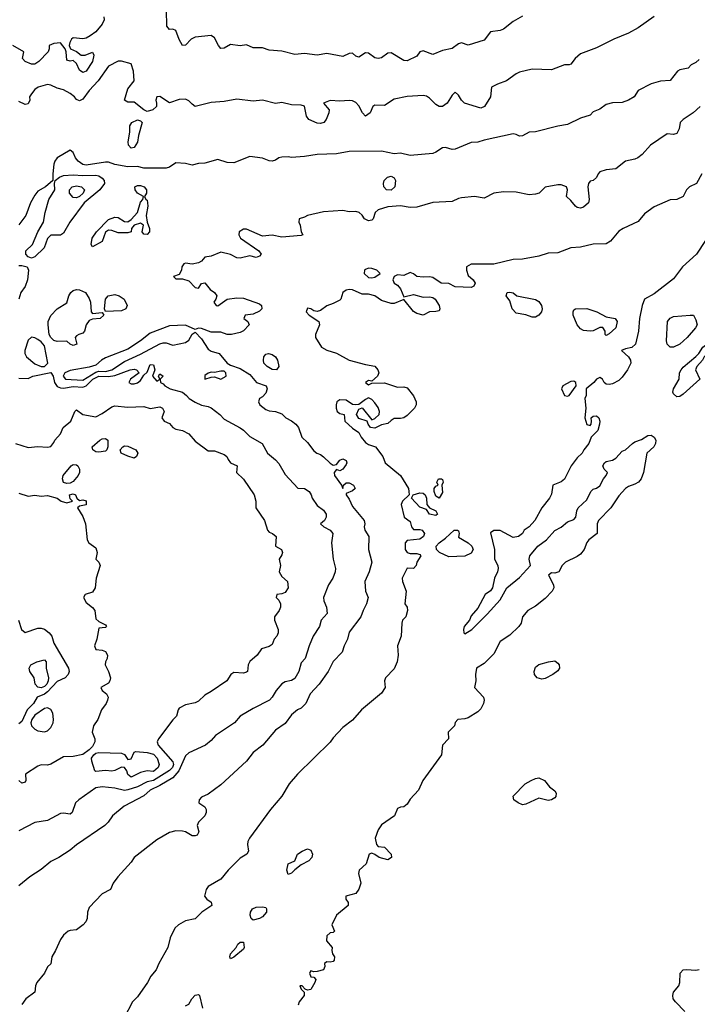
# Model space of a CAD drawing. Header units: metres. Extents: x -46681 to -43747, y -240911 to -237677.
# Tile 675 of 1056: x -45171 to -45066, y -238602 to -238448. Entities that reach past the tile are written whole.
import ezdxf

# ---------------------------------------------------------------- set-up
doc = ezdxf.new("R2010")
doc.units = ezdxf.units.M
doc.layers.add('CONTOUR_INDEX', color=1, linetype='Continuous')
doc.layers.add('CONTOUR_INTER', color=3, linetype='Continuous')

msp = doc.modelspace()

# ---------------------------------------------------------------- linework, layer by layer
at = {"layer": 'CONTOUR_INDEX', "elevation": 60}
for points in [[(-45065.6, -238454.7), (-45066.1, -238455.16), (-45066.84, -238455.52), (-45067.31, -238456.02), (-45068.6, -238456.32), (-45068.98, -238456.52), (-45070.1, -238457.94), (-45071.6, -238458.08), (-45073.1, -238458.49), (-45075.09, -238459.52), (-45075.73, -238460.52), (-45076.6, -238461.04), (-45077.6, -238461.38), (-45079.1, -238461.44), (-45080.1, -238461.71), (-45081.1, -238462.41), (-45082.1, -238462.87), (-45082.6, -238463.35), (-45084.1, -238463.81), (-45086.1, -238464.84), (-45087.6, -238465.09), (-45091.1, -238465.96), (-45092.1, -238466.03), (-45093.1, -238466.61), (-45093.6, -238466.65), (-45094.1, -238466.37), (-45094.6, -238466.29), (-45099.1, -238467.26), (-45100.1, -238467.59), (-45101.1, -238467.64), (-45103.6, -238468.68), (-45104.1, -238468.69), (-45105.1, -238468.4), (-45105.6, -238468.43), (-45106.6, -238469.15), (-45107.1, -238469.34), (-45110.6, -238469.67), (-45112.1, -238469.28), (-45113.1, -238469.41), (-45115.1, -238468.97), (-45120.1, -238469.04), (-45122.1, -238469.41), (-45125.1, -238469.52), (-45127.1, -238469.83), (-45129.1, -238469.95), (-45129.6, -238469.85), (-45130.6, -238469.89), (-45131.1, -238470.01), (-45131.6, -238470.37), (-45132.1, -238470.55), (-45132.6, -238470.5), (-45133.6, -238470.08), (-45135.6, -238469.82), (-45138.1, -238470.77), (-45139.1, -238470.73), (-45140.6, -238470.25), (-45142.6, -238470.85), (-45143.6, -238470.92), (-45144.6, -238471.16), (-45145.6, -238470.9), (-45147.1, -238470.8), (-45148.1, -238471.48), (-45148.6, -238471.62), (-45152.1, -238471.61), (-45153.1, -238471.37), (-45154.6, -238471.44), (-45156.6, -238471.06), (-45157.6, -238470.69), (-45158.1, -238470.68), (-45161.1, -238471.17), (-45161.6, -238471.06), (-45162.35, -238470.52), (-45162.73, -238470.02), (-45163.1, -238469.16), (-45163.6, -238468.81), (-45165.6, -238470.02), (-45165.96, -238470.52), (-45166.13, -238471.02), (-45166.3, -238472.52), (-45166.28, -238473.52), (-45167.42, -238474.52), (-45168.6, -238475.2), (-45169.1, -238475.82), (-45169.75, -238477.02), (-45170.48, -238479.02), (-45171.6, -238480.44)], [(-45165.25, -238473.02), (-45164.6, -238472.74), (-45163.1, -238472.64), (-45161.6, -238472.77), (-45159.6, -238472.7), (-45159.1, -238472.8), (-45158.6, -238473.18), (-45158.28, -238473.52), (-45158.24, -238474.02), (-45158.94, -238475.02), (-45161.38, -238477.02), (-45163.65, -238480.02), (-45164.6, -238481.74), (-45165.1, -238482.04), (-45166.6, -238482.08), (-45167.1, -238482.59), (-45167.63, -238484.02), (-45169.1, -238485.42), (-45169.6, -238485.63), (-45170.1, -238485.43), (-45170.46, -238485.02), (-45170.49, -238484.52), (-45169.45, -238483.52), (-45168.6, -238481.52), (-45167.73, -238480.02), (-45167.47, -238478.52), (-45166.88, -238476.52), (-45165.95, -238475.02), (-45166.02, -238474.02), (-45165.92, -238473.52), (-45165.25, -238473.02)], [(-45114.15, -238473.02), (-45113.6, -238472.88), (-45113.1, -238473.14), (-45112.91, -238473.52), (-45113.02, -238474.52), (-45113.6, -238475.05), (-45114.3, -238475.02), (-45114.71, -238474.52), (-45114.79, -238474.02), (-45114.65, -238473.52), (-45114.15, -238473.02)], [(-45153.5, -238474.52), (-45153.1, -238474.3), (-45152.6, -238474.33), (-45152.04, -238474.52), (-45151.69, -238475.02), (-45151.68, -238475.52), (-45152, -238476.02), (-45151.77, -238476.52), (-45151.6, -238476.63), (-45151.52, -238477.02), (-45151.48, -238477.52), (-45151.74, -238479.02), (-45151.59, -238480.02), (-45151.21, -238481.02), (-45151.21, -238481.52), (-45151.6, -238481.94), (-45152.1, -238481.91), (-45152.36, -238481.52), (-45152.16, -238480.52), (-45152.6, -238480.2), (-45153.61, -238480.52), (-45154.03, -238481.02), (-45154.09, -238481.52), (-45154.6, -238481.72), (-45156.1, -238481.7), (-45157.1, -238481.32), (-45157.6, -238481.27), (-45158.1, -238481.62), (-45158.6, -238483.06), (-45160.1, -238483.87), (-45160.31, -238483.52), (-45160.16, -238482.52), (-45159.48, -238481.52), (-45157.6, -238479.6), (-45156.6, -238479.27), (-45156.1, -238479.32), (-45155.1, -238479.91), (-45154.6, -238480.01), (-45154.1, -238479.64), (-45153.1, -238478.55), (-45152.6, -238476.94), (-45152.26, -238476.52), (-45152.16, -238476.02), (-45153.1, -238475.5), (-45153.46, -238475.02), (-45153.5, -238474.52)], [(-45171.6, -238486.81), (-45171.1, -238486.79), (-45170.26, -238487.02), (-45170.05, -238487.52), (-45170.22, -238489.02), (-45170.6, -238490.06), (-45171.24, -238491.02), (-45171.56, -238492.02)], [(-45163.5, -238491.02), (-45163.1, -238490.7), (-45162.6, -238490.55), (-45162.1, -238490.59), (-45161.21, -238491.02), (-45160.6, -238491.94), (-45160.41, -238492.52), (-45160.29, -238494.02), (-45160.1, -238494.29), (-45158.6, -238494.1), (-45158.34, -238494.52), (-45158.89, -238495.02), (-45160.1, -238495.17), (-45160.6, -238495.37), (-45161.08, -238496.02), (-45161.36, -238497.02), (-45161.6, -238497.35), (-45162.22, -238497.52), (-45162.6, -238497.73), (-45162.81, -238498.02), (-45162.56, -238499.02), (-45163.1, -238499.27), (-45163.6, -238499.02), (-45164.1, -238498.57), (-45165.6, -238498.62), (-45166.1, -238498.45), (-45166.6, -238498.02), (-45166.83, -238497.52), (-45166.98, -238496.02), (-45166.99, -238495.52), (-45166.6, -238494.57), (-45165.6, -238493.53), (-45164.1, -238492.62), (-45163.81, -238491.52), (-45163.5, -238491.02)], [(-45157.64, -238491.52), (-45156.6, -238491.31), (-45155.93, -238491.52), (-45155.17, -238492.02), (-45154.69, -238493.02), (-45154.91, -238493.52), (-45155.6, -238493.87), (-45158.1, -238493.94), (-45158.21, -238493.52), (-45158.06, -238492.02), (-45157.64, -238491.52)], [(-45171.6, -238504.35), (-45170.1, -238504.38), (-45169.41, -238504.02), (-45166.6, -238503.45), (-45166.21, -238504.02), (-45166.03, -238505.02), (-45165.6, -238505.62), (-45165.1, -238505.83), (-45164.6, -238505.88), (-45163.1, -238505.65), (-45161.6, -238505.74), (-45161.1, -238505.55), (-45160.06, -238504.52), (-45159.1, -238504.04), (-45157.6, -238504.1), (-45156.6, -238503.94), (-45154.21, -238503.02), (-45153.6, -238502.94), (-45153.26, -238503.02), (-45152.85, -238503.52), (-45154.17, -238504.52), (-45154.44, -238505.02), (-45154.1, -238505.24), (-45153.6, -238505.23), (-45153.1, -238505.08), (-45152.6, -238504.73), (-45152.1, -238503.89), (-45151.6, -238503.43), (-45151.1, -238502.19), (-45150.6, -238502.27), (-45150.4, -238503.02), (-45150.75, -238504.02), (-45150.1, -238504.79), (-45149.61, -238504.52), (-45149.84, -238504.02), (-45149.6, -238503.68), (-45149.08, -238504.02), (-45149.58, -238504.52), (-45149.53, -238505.02), (-45149.1, -238505.2), (-45148.81, -238505.52), (-45148, -238506.02), (-45146.1, -238506.53), (-45145.44, -238507.02), (-45145.02, -238507.52), (-45144.1, -238508.08), (-45143.1, -238508.53), (-45142.1, -238508.74), (-45141.6, -238508.98), (-45140.28, -238510.02), (-45139.6, -238510.75), (-45137.1, -238512.08), (-45136.6, -238512.42), (-45135.6, -238513.45), (-45133.65, -238514.52), (-45132.83, -238516.02), (-45131.6, -238517.04), (-45131.1, -238517.63), (-45130.1, -238519.33), (-45128.1, -238521.46), (-45127.1, -238521.54), (-45126.37, -238522.02), (-45126.03, -238522.52), (-45125.88, -238523.02), (-45125.1, -238524.2), (-45124.1, -238524.89), (-45123.72, -238525.52), (-45123.7, -238526.02), (-45123.98, -238526.52), (-45124.59, -238527.02), (-45124.09, -238527.52), (-45123.1, -238528.03), (-45122.66, -238528.52), (-45122.85, -238530.02), (-45122.59, -238532.52), (-45122.25, -238534.02), (-45122.28, -238534.52), (-45122.69, -238535.52), (-45123.32, -238536.52), (-45124.12, -238538.52), (-45124.07, -238539.02), (-45123.66, -238540.02), (-45123.57, -238541.02), (-45124.47, -238542.02), (-45124.76, -238543.02), (-45125.73, -238544.52), (-45126.36, -238546.02), (-45126.98, -238548.02), (-45127.6, -238548.71), (-45127.95, -238550.02), (-45128.6, -238551.14), (-45129.1, -238551.46), (-45130.1, -238551.64), (-45130.6, -238551.96), (-45131.48, -238553.02), (-45132.1, -238554.06), (-45132.55, -238554.52), (-45135.1, -238555.79), (-45137.1, -238557.01), (-45137.96, -238558.02), (-45140.93, -238560.02), (-45141.6, -238560.8), (-45142.5, -238561.52), (-45145.1, -238562.71), (-45145.6, -238563.18), (-45146.63, -238565.52), (-45147.6, -238566.59), (-45149.6, -238567.78), (-45151.12, -238568.52), (-45152.1, -238569.41), (-45155.15, -238571.02), (-45156.99, -238572.52), (-45157.68, -238573.52), (-45158.19, -238574.02), (-45162.6, -238577.03), (-45163.6, -238577.89), (-45165.33, -238579.02), (-45166.6, -238579.67), (-45168.1, -238580.9), (-45169.88, -238582.02), (-45171.6, -238583.43)]]:
    msp.add_lwpolyline(points, dxfattribs=at)
at = {"layer": 'CONTOUR_INTER'}
for points, elevation in [([(-45093.1, -238447.96), (-45094.6, -238448.75), (-45096.1, -238449.95), (-45096.6, -238450.17), (-45098.1, -238450.36), (-45099.1, -238451.7), (-45101.6, -238452.46), (-45102.6, -238452.11), (-45103.1, -238452.26), (-45104.1, -238452.98), (-45105.6, -238453.28), (-45107.1, -238453.89), (-45108.6, -238453.35), (-45109.1, -238453.52), (-45109.6, -238454.19), (-45111.1, -238454.88), (-45111.6, -238454.85), (-45113.6, -238453.64), (-45114.1, -238453.73), (-45115.1, -238454.45), (-45115.6, -238454.56), (-45116.1, -238454.43), (-45117.1, -238453.69), (-45117.6, -238453.66), (-45118.6, -238454.33), (-45119.1, -238454.18), (-45119.6, -238453.71), (-45120.1, -238453.75), (-45121.1, -238454.2), (-45123.6, -238453.78), (-45125.1, -238454.03), (-45127.1, -238453.78), (-45128.6, -238453.92), (-45130.6, -238453.39), (-45132.6, -238453.25), (-45133.6, -238452.89), (-45135.1, -238452.85), (-45136.1, -238452.42), (-45137.1, -238452.55), (-45138.6, -238452.35), (-45139.6, -238452.94), (-45140.1, -238452.96), (-45140.48, -238452.52), (-45141.1, -238451.31), (-45141.6, -238450.98), (-45144.1, -238451.21), (-45144.72, -238451.52), (-45145.6, -238452.46), (-45146.1, -238452.51), (-45146.6, -238451.57), (-45147.1, -238450.19), (-45147.6, -238449.99), (-45148.1, -238450.01), (-45148.51, -238449.52), (-45148.57, -238447.02)], 62), ([(-45158.35, -238448.02), (-45158.29, -238448.52), (-45158.6, -238449.19), (-45159.6, -238450.36), (-45160.44, -238451.02), (-45161.1, -238451.38), (-45161.6, -238451.47), (-45163.1, -238451.31), (-45163.37, -238451.52), (-45163.62, -238452.02), (-45163.72, -238452.52), (-45163.51, -238453.02), (-45162.6, -238453.47), (-45161.85, -238454.02), (-45161.26, -238454.02), (-45160.1, -238453.53), (-45159.88, -238454.02), (-45160.1, -238454.99), (-45161.1, -238456.53), (-45161.6, -238456.7), (-45162.1, -238456.33), (-45162.6, -238455.34), (-45163.1, -238454.84), (-45163.6, -238454.93), (-45164.1, -238454.8), (-45164.19, -238453.52), (-45164.37, -238453.02), (-45165.1, -238452.12), (-45166.1, -238452.2), (-45166.85, -238452.52), (-45166.83, -238453.02), (-45167, -238453.52), (-45168.46, -238455.02), (-45169.1, -238455.44), (-45169.6, -238455.42), (-45170.57, -238455.02), (-45170.99, -238454.52), (-45170.79, -238453.52), (-45172.49, -238452.52)], 62), ([(-45072.6, -238448.01), (-45075.1, -238449.76), (-45076.6, -238450.61), (-45078.88, -238451.52), (-45081.6, -238452.88), (-45084.1, -238453.81), (-45084.92, -238454.52), (-45085.6, -238455.41), (-45085.83, -238455.52), (-45086.6, -238455.54), (-45088.6, -238456.31), (-45091.6, -238456.22), (-45093.6, -238456.68), (-45094.1, -238456.92), (-45095.61, -238458.02), (-45096.99, -238458.52), (-45097.95, -238459.02), (-45098.08, -238460.52), (-45099.04, -238462.02), (-45099.6, -238462.25), (-45102.17, -238461.52), (-45102.64, -238461.02), (-45103.1, -238460.25), (-45103.6, -238459.77), (-45104.1, -238460.23), (-45104.84, -238461.52), (-45105.6, -238462.02), (-45106.1, -238461.99), (-45106.6, -238461.71), (-45107.6, -238460.71), (-45108.1, -238460.38), (-45108.6, -238460.3), (-45111.1, -238460.47), (-45113.1, -238460.87), (-45114.6, -238461.87), (-45116.1, -238461.82), (-45116.42, -238462.02), (-45116.86, -238463.02), (-45117.6, -238463.53), (-45118.06, -238463.02), (-45118.6, -238461.92), (-45119.1, -238461.39), (-45119.6, -238461.15), (-45120.1, -238461.06), (-45121.6, -238461.19), (-45123.1, -238461.1), (-45124.14, -238461.52), (-45123.26, -238462.52), (-45123.31, -238463.02), (-45123.68, -238464.02), (-45124.09, -238464.52), (-45124.6, -238464.67), (-45125.1, -238464.61), (-45126.4, -238464.02), (-45126.77, -238463.52), (-45127.1, -238461.95), (-45127.6, -238461.81), (-45129.1, -238461.76), (-45130.6, -238461.41), (-45131.6, -238461.53), (-45133.6, -238461.04), (-45135.1, -238461.2), (-45137.6, -238460.85), (-45139.6, -238461.24), (-45141.6, -238461.4), (-45144.1, -238461.99), (-45144.6, -238461.66), (-45145.1, -238461.11), (-45145.6, -238460.85), (-45146.6, -238460.95), (-45148.1, -238461.43), (-45149.6, -238460.47), (-45150.1, -238460.52), (-45150.23, -238461.02), (-45150.11, -238461.52), (-45150.15, -238462.02), (-45150.7, -238462.52), (-45151.6, -238462.79), (-45152.1, -238462.54), (-45153.6, -238461.35), (-45154.6, -238461.35), (-45155.09, -238461.02), (-45154.6, -238459.27), (-45153.61, -238458.02), (-45153.73, -238456.52), (-45154.1, -238455.38), (-45155.6, -238454.94), (-45156.1, -238454.95), (-45157.6, -238455.74), (-45159.2, -238458.02), (-45160.6, -238459.52), (-45161.6, -238460.85), (-45162.1, -238461.14), (-45162.6, -238460.92), (-45162.9, -238460.52), (-45163.6, -238459.98), (-45164.6, -238459.44), (-45165.6, -238459.17), (-45166.6, -238458.67), (-45167.1, -238458.58), (-45168.54, -238459.02), (-45169.1, -238459.37), (-45169.6, -238460.02), (-45169.89, -238460.52), (-45169.84, -238461.02), (-45170.1, -238461.6), (-45170.6, -238461.68), (-45171.6, -238461.23)], 61), ([(-45065.45, -238462.02), (-45066.52, -238463.02), (-45068.1, -238464.06), (-45068.57, -238464.52), (-45068.7, -238465.52), (-45069.1, -238466.24), (-45069.6, -238466.38), (-45070.6, -238466.26), (-45073.16, -238468.02), (-45074.48, -238469.52), (-45075.15, -238470.02), (-45075.6, -238470.23), (-45077.1, -238470.52), (-45078.6, -238471.73), (-45080.1, -238471.86), (-45081.1, -238472.22), (-45081.36, -238472.52), (-45081.6, -238473.1), (-45082.1, -238473.52), (-45082.6, -238473.66), (-45082.83, -238474.02), (-45082.93, -238474.52), (-45082.74, -238476.52), (-45082.86, -238477.02), (-45083.6, -238477.69), (-45084.1, -238477.84), (-45084.6, -238477.75), (-45084.89, -238477.52), (-45085.6, -238476.64), (-45086.28, -238476.02), (-45086.12, -238475.02), (-45086.26, -238474.52), (-45087.1, -238474.22), (-45087.6, -238474.22), (-45089.6, -238474.58), (-45090.54, -238475.52), (-45091.1, -238475.69), (-45092.1, -238475.77), (-45094.1, -238475.34), (-45096.1, -238475.33), (-45097.6, -238475.5), (-45099.1, -238476.3), (-45100.6, -238476.05), (-45102.6, -238476.24), (-45103.1, -238476.33), (-45104.1, -238476.83), (-45107.1, -238476.99), (-45109.6, -238477.71), (-45110.6, -238477.74), (-45112.1, -238477.51), (-45114.1, -238477.63), (-45115.6, -238478.12), (-45116.05, -238478.52), (-45116.38, -238479.52), (-45116.6, -238479.71), (-45117.1, -238479.83), (-45117.75, -238479.52), (-45118.1, -238478.94), (-45118.54, -238478.52), (-45119.1, -238478.39), (-45120.1, -238478.45), (-45121.1, -238478.2), (-45124.1, -238478.42), (-45126.6, -238478.98), (-45127.1, -238479.28), (-45127.91, -238479.52), (-45127.97, -238480.02), (-45127.74, -238480.52), (-45127.6, -238481.52), (-45127.36, -238482.02), (-45127.6, -238482.12), (-45130.6, -238482.36), (-45132.1, -238482.08), (-45133.6, -238482.22), (-45136.1, -238481.13), (-45136.6, -238481.14), (-45137.24, -238481.52), (-45137.31, -238482.02), (-45137.06, -238482.52), (-45134.18, -238484.52), (-45133.82, -238485.02), (-45134.1, -238485.33), (-45134.6, -238485.56), (-45135.6, -238485.27), (-45137.1, -238485.65), (-45137.6, -238485.61), (-45138.6, -238485.07), (-45140.1, -238484.73), (-45141.6, -238485.31), (-45142.6, -238485.51), (-45143.1, -238486.09), (-45143.6, -238486.36), (-45144.6, -238486.6), (-45145.6, -238486.42), (-45145.87, -238486.52), (-45146.18, -238487.02), (-45146.23, -238487.52), (-45146.6, -238488.18), (-45147.49, -238488.52), (-45147.1, -238488.88), (-45146.1, -238488.87), (-45145.1, -238489.18), (-45144.1, -238490.24), (-45143.6, -238490.33), (-45143.1, -238489.57), (-45142.6, -238489.5), (-45141.78, -238490.52), (-45141.09, -238491.02), (-45140.71, -238491.52), (-45140.87, -238492.02), (-45141.21, -238492.52), (-45140.85, -238493.02), (-45140.6, -238493.08), (-45139.12, -238492.02), (-45137.6, -238491.84), (-45136.6, -238491.89), (-45134.1, -238492.76), (-45133.77, -238493.02), (-45133.72, -238493.52), (-45134.1, -238493.89), (-45135.1, -238494.36), (-45136.31, -238494.52), (-45136.51, -238495.02), (-45135.9, -238495.52), (-45135.7, -238496.02), (-45136.6, -238496.99), (-45137.1, -238497.23), (-45138.45, -238497.52), (-45139.1, -238497.53), (-45140.1, -238497.16), (-45141.6, -238497.15), (-45143.1, -238496.59), (-45143.6, -238496.54), (-45144.1, -238496.77), (-45145.6, -238496.1), (-45148.1, -238496.2), (-45151.1, -238497.35), (-45152.6, -238498.52), (-45154.6, -238499.82), (-45158.1, -238501.16), (-45158.72, -238501.52), (-45159.6, -238502.32), (-45160.6, -238502.63), (-45163.6, -238503.15), (-45164.42, -238503.52), (-45164.65, -238504.02), (-45164.3, -238504.52), (-45161.6, -238504.65), (-45159.6, -238503.39), (-45159.1, -238503.27), (-45158.1, -238503.29), (-45157.1, -238503.03), (-45155.1, -238501.73), (-45152.6, -238500.59), (-45149.6, -238499), (-45149.1, -238498.83), (-45148.6, -238498.85), (-45147.6, -238499.19), (-45145.6, -238498.8), (-45145.1, -238498.42), (-45144.6, -238497.5), (-45144.1, -238497.18), (-45143.1, -238498.23), (-45142.1, -238499.8), (-45141.6, -238500.12), (-45140.38, -238500.52), (-45139.1, -238502), (-45138.6, -238502.34), (-45137.1, -238502.86), (-45135.6, -238503.76), (-45134.57, -238505.02), (-45133.04, -238505.52), (-45132.9, -238506.02), (-45133.1, -238506.66), (-45133.6, -238507.24), (-45134.11, -238507.52), (-45134.24, -238508.02), (-45134.04, -238508.52), (-45133.1, -238509.24), (-45132.6, -238509.44), (-45131.6, -238509.52), (-45130.6, -238509.88), (-45129.98, -238510.52), (-45129.1, -238511), (-45128.44, -238511.52), (-45128.01, -238512.02), (-45127.48, -238513.52), (-45126.6, -238514.37), (-45125.6, -238515.64), (-45125.15, -238516.02), (-45124.6, -238516.22), (-45124.1, -238516.58), (-45123.1, -238517.61), (-45122.6, -238517.89), (-45122.1, -238517.8), (-45121.6, -238517.13), (-45121.1, -238516.9), (-45120.6, -238517.17), (-45120.5, -238517.52), (-45120.6, -238517.79), (-45121.1, -238518.53), (-45121.6, -238518.79), (-45122.1, -238518.57), (-45122.47, -238519.02), (-45122.42, -238519.52), (-45121.3, -238521.02), (-45121.1, -238521.54), (-45120.99, -238521.02), (-45120.6, -238520.64), (-45120.1, -238520.64), (-45119.45, -238521.02), (-45119.18, -238521.52), (-45119.6, -238521.92), (-45120.6, -238522.29), (-45120.61, -238522.52), (-45120.1, -238523.2), (-45119.6, -238524.31), (-45117.79, -238526.52), (-45117.66, -238527.02), (-45117.76, -238527.52), (-45117.68, -238528.02), (-45117.05, -238529.02), (-45117.1, -238531.04), (-45116.61, -238533.02), (-45117, -238534.52), (-45117.7, -238536.02), (-45117.6, -238537.52), (-45117.14, -238538.52), (-45117.42, -238539.52), (-45117.96, -238540.52), (-45118.28, -238541.52), (-45120.1, -238543.9), (-45120.4, -238545.02), (-45120.92, -238546.02), (-45121.22, -238547.02), (-45122.6, -238548.47), (-45123.38, -238550.02), (-45124.78, -238552.02), (-45126.2, -238553.52), (-45126.87, -238555.02), (-45127.6, -238555.73), (-45128.15, -238556.02), (-45129.1, -238556.78), (-45130.1, -238558.12), (-45131.6, -238559.16), (-45133.59, -238561.52), (-45135.1, -238562.65), (-45136.11, -238564.02), (-45140.1, -238567.72), (-45142.1, -238569.16), (-45143.1, -238569.6), (-45143.47, -238570.02), (-45143.56, -238570.52), (-45142.6, -238571.14), (-45142.4, -238571.52), (-45142.38, -238572.02), (-45142.61, -238572.52), (-45143.6, -238573.52), (-45143.79, -238574.02), (-45143.52, -238575.02), (-45143.82, -238575.52), (-45144.1, -238575.67), (-45144.6, -238575.64), (-45145.6, -238575.03), (-45146.1, -238574.92), (-45147.1, -238574.89), (-45148.1, -238575.12), (-45150.1, -238576.25), (-45153.6, -238579.02), (-45154.1, -238579.77), (-45156.17, -238582.02), (-45156.86, -238583.02), (-45157.29, -238584.02), (-45158.6, -238584.68), (-45160.6, -238586.8), (-45160.9, -238587.52), (-45160.94, -238588.52), (-45161.14, -238589.02), (-45161.58, -238589.52), (-45162.6, -238590.27), (-45163.6, -238590.38), (-45163.9, -238590.52), (-45164.6, -238591.14), (-45165.1, -238591.8), (-45165.85, -238593.52), (-45166.45, -238594.52), (-45166.6, -238595.59), (-45167.1, -238596.05), (-45167.57, -238597.02), (-45168.79, -238598.52), (-45168.98, -238599.02), (-45169.09, -238600.02), (-45170.47, -238601.02), (-45171.1, -238601.92)], 59), ([(-45153.97, -238464.52), (-45153.1, -238464.09), (-45152.6, -238464.23), (-45152.34, -238464.52), (-45152.92, -238466.52), (-45153.1, -238467.58), (-45153.6, -238468.4), (-45154.1, -238468.5), (-45154.48, -238468.02), (-45154.53, -238467.52), (-45154.26, -238466.02), (-45154.31, -238465.02), (-45153.97, -238464.52)], 61), ([(-45065.2, -238472.52), (-45066.01, -238474.02), (-45067.1, -238474.53), (-45067.6, -238475.02), (-45068.12, -238476.02), (-45069.1, -238476.48), (-45070.1, -238476.57), (-45072.6, -238477.64), (-45074.1, -238478.75), (-45075.1, -238479.93), (-45077.42, -238481.02), (-45078.1, -238481.46), (-45079.4, -238483.02), (-45080.1, -238483.43), (-45082.1, -238483.47), (-45084.1, -238483.95), (-45085.6, -238484.04), (-45087.6, -238484.79), (-45089.1, -238484.89), (-45090.6, -238485.34), (-45093.1, -238485.81), (-45094.6, -238485.87), (-45097.6, -238486.58), (-45101.1, -238486.56), (-45101.83, -238487.02), (-45101.84, -238487.52), (-45101.6, -238488.33), (-45100.8, -238489.02), (-45100.51, -238489.52), (-45100.71, -238490.02), (-45101.1, -238490.19), (-45103.6, -238490.1), (-45104.6, -238489.59), (-45105.77, -238489.52), (-45107.1, -238488.68), (-45107.6, -238488.56), (-45108.6, -238488.63), (-45109.6, -238488.51), (-45110.1, -238488.11), (-45110.6, -238487.89), (-45111.6, -238488.37), (-45112.6, -238488.25), (-45113.1, -238488.49), (-45113.31, -238489.02), (-45113.13, -238489.52), (-45112.6, -238489.87), (-45112.1, -238490.44), (-45111.6, -238491.65), (-45110.1, -238491.31), (-45108.6, -238491.73), (-45107.6, -238491.65), (-45107.1, -238491.75), (-45106.71, -238492.02), (-45106.09, -238493.02), (-45105.98, -238493.52), (-45106.1, -238493.83), (-45106.6, -238493.98), (-45107.6, -238494.03), (-45108.6, -238494.52), (-45109.6, -238494.28), (-45110.1, -238493.95), (-45111.6, -238492.08), (-45113.1, -238492.72), (-45113.6, -238492.69), (-45115.1, -238492.22), (-45116.1, -238491.5), (-45117.1, -238491.26), (-45118.1, -238491.25), (-45119.6, -238490.56), (-45120.1, -238490.54), (-45120.6, -238490.65), (-45121.1, -238491.01), (-45121.42, -238492.02), (-45121.6, -238492.19), (-45122.6, -238492.71), (-45123.6, -238493.05), (-45124.6, -238493.8), (-45125.1, -238493.95), (-45125.6, -238493.83), (-45126.1, -238493.52), (-45126.6, -238493.46), (-45126.82, -238494.02), (-45126.33, -238494.52), (-45124.84, -238495.52), (-45124.73, -238496.02), (-45125.37, -238497.52), (-45125.38, -238498.02), (-45124.43, -238499.52), (-45123.6, -238499.99), (-45122.1, -238500.44), (-45120.1, -238501.53), (-45117.6, -238502.21), (-45116.1, -238502.47), (-45115.63, -238503.02), (-45115.52, -238503.52), (-45115.72, -238504.02), (-45116.6, -238504.83), (-45117.1, -238504.72), (-45117.58, -238505.02), (-45117.1, -238505.37), (-45116.6, -238505.13), (-45114.6, -238505.08), (-45112.6, -238505.72), (-45111.6, -238505.68), (-45111.1, -238505.87), (-45110.1, -238507.08), (-45109.66, -238508.02), (-45109.68, -238508.52), (-45109.93, -238509.02), (-45111.1, -238510.18), (-45111.6, -238510.5), (-45112.1, -238510.62), (-45113.1, -238510.65), (-45113.6, -238510.93), (-45114.1, -238511.42), (-45115.1, -238511.62), (-45116.1, -238512.14), (-45116.8, -238512.02), (-45117.17, -238511.52), (-45117.34, -238511.02), (-45118.6, -238510.6), (-45118.99, -238510.02), (-45118.6, -238509.17), (-45118.1, -238508.95), (-45116.6, -238510.83), (-45116.1, -238510.6), (-45115.43, -238510.02), (-45115.39, -238509.52), (-45115.6, -238508.9), (-45116.1, -238508.16), (-45116.6, -238507.68), (-45117.1, -238507.43), (-45117.6, -238507.65), (-45118.6, -238508.46), (-45119.1, -238508.51), (-45119.6, -238508.43), (-45120.6, -238507.76), (-45121.6, -238507.72), (-45122.02, -238508.02), (-45122.15, -238508.52), (-45122.16, -238509.02), (-45121.98, -238509.52), (-45121.6, -238509.84), (-45120.92, -238510.02), (-45120.78, -238511.02), (-45119.6, -238512.14), (-45118.6, -238512.79), (-45118.24, -238513.52), (-45117.6, -238514.38), (-45117.1, -238514.69), (-45116.03, -238515.02), (-45114.88, -238516.52), (-45114.49, -238517.52), (-45112.1, -238519.49), (-45110.9, -238521.52), (-45110.81, -238522.02), (-45110.77, -238522.52), (-45111.8, -238523.52), (-45112, -238524.02), (-45111.53, -238526.02), (-45110.6, -238526.69), (-45110.42, -238527.52), (-45110.1, -238527.9), (-45109.1, -238527.91), (-45108.75, -238528.02), (-45108.4, -238528.52), (-45108.52, -238529.02), (-45109.1, -238529.42), (-45111.1, -238529.62), (-45111.41, -238530.02), (-45111.42, -238531.02), (-45111.1, -238531.51), (-45110.6, -238531.64), (-45109.6, -238531.64), (-45109.1, -238531.79), (-45108.95, -238532.02), (-45109.59, -238533.02), (-45109.66, -238533.52), (-45110.08, -238534.02), (-45111.1, -238533.92), (-45111.88, -238535.52), (-45111.82, -238536.02), (-45111.25, -238537.52), (-45111.45, -238539.52), (-45111.11, -238540.02), (-45111.02, -238540.52), (-45111.28, -238541.52), (-45111.8, -238542.02), (-45111.94, -238542.52), (-45112.03, -238544.52), (-45112.57, -238546.02), (-45112.47, -238547.52), (-45112.64, -238548.52), (-45113.1, -238549.61), (-45114.46, -238551.02), (-45114.61, -238551.52), (-45114.53, -238552.52), (-45115.1, -238553.44), (-45118.21, -238556.02), (-45119.6, -238557.64), (-45121.1, -238558.76), (-45122.6, -238560.36), (-45123.1, -238561.06), (-45128.15, -238566.02), (-45129.45, -238567.52), (-45130.6, -238569.45), (-45132.36, -238571.52), (-45135.63, -238576.02), (-45135.9, -238576.52), (-45135.97, -238577.02), (-45135.81, -238578.02), (-45136.08, -238578.52), (-45137.1, -238579.12), (-45138.96, -238581.02), (-45140.1, -238582.38), (-45142.1, -238583.52), (-45142.42, -238584.02), (-45142.68, -238585.02), (-45142.29, -238585.52), (-45141.6, -238585.97), (-45141.53, -238586.52), (-45143.05, -238587.52), (-45144.1, -238588.56), (-45145.6, -238588.91), (-45146.71, -238589.52), (-45147.26, -238590.02), (-45148, -238591.52), (-45148.35, -238593.02), (-45149.77, -238595.52), (-45150.18, -238596.52), (-45151.01, -238597.52), (-45151.51, -238598.52), (-45153.1, -238600.74), (-45153.85, -238601.52), (-45155.19, -238604.02)], 58), ([(-45163.27, -238474.52), (-45162.6, -238474.37), (-45161.82, -238474.52), (-45161.36, -238475.02), (-45161.55, -238475.52), (-45162.1, -238476.04), (-45162.6, -238476.25), (-45163.1, -238476.21), (-45163.66, -238475.52), (-45163.66, -238475.02), (-45163.27, -238474.52)], 61), ([(-45064.6, -238482.91), (-45066.04, -238485.02), (-45068.22, -238487.02), (-45069.6, -238488.89), (-45072.6, -238491.19), (-45074.1, -238492.02), (-45074.48, -238493.02), (-45074.88, -238495.02), (-45075.03, -238497.02), (-45075.51, -238499.02), (-45076.1, -238499.55), (-45077.1, -238499.75), (-45077.68, -238500.02), (-45076.6, -238501.01), (-45076.3, -238501.52), (-45076.27, -238502.02), (-45076.79, -238503.02), (-45077.6, -238504.21), (-45078.1, -238504.71), (-45079.1, -238505.23), (-45079.6, -238505.35), (-45080.1, -238505.3), (-45080.39, -238505.02), (-45080.64, -238504.52), (-45081.1, -238504.26), (-45081.6, -238504.49), (-45082.02, -238505.02), (-45083.19, -238506.02), (-45083.22, -238507.02), (-45083.41, -238507.52), (-45083.25, -238509.02), (-45083.41, -238510.52), (-45083.1, -238511.55), (-45082.6, -238511.73), (-45082.44, -238511.52), (-45082.36, -238511.02), (-45082.41, -238510.52), (-45082.1, -238510.25), (-45081.6, -238510.21), (-45081.25, -238510.52), (-45081.1, -238511.02), (-45081.13, -238511.52), (-45081.39, -238512.52), (-45082.45, -238513.52), (-45082.78, -238514.52), (-45083.57, -238515.52), (-45083.82, -238516.02), (-45084.6, -238516.76), (-45085.56, -238518.02), (-45086.6, -238520.06), (-45087.1, -238520.49), (-45088.39, -238521.02), (-45088.6, -238522.41), (-45088.94, -238523.02), (-45090.1, -238524.52), (-45091.19, -238526.52), (-45092.1, -238527.49), (-45092.85, -238528.02), (-45093.14, -238528.52), (-45093.77, -238529.02), (-45094.6, -238529.15), (-45096.6, -238528.1), (-45097.6, -238528.08), (-45098.1, -238528.43), (-45097.48, -238531.02), (-45097.46, -238532.52), (-45096.97, -238533.52), (-45096.91, -238534.02), (-45097.03, -238534.52), (-45097.49, -238535.52), (-45097.8, -238537.02), (-45098.1, -238537.45), (-45098.93, -238538.02), (-45100.1, -238540.15), (-45101.1, -238541.37), (-45101.38, -238542.02), (-45102.19, -238543.02), (-45102.32, -238543.52), (-45102.24, -238544.02), (-45102.1, -238544.17), (-45101.03, -238543.52), (-45098.6, -238541.13), (-45096.6, -238538.86), (-45095.54, -238537.02), (-45093.6, -238535.4), (-45091.9, -238533.52), (-45092.1, -238532.52), (-45091.98, -238532.02), (-45090.74, -238530.52), (-45089.36, -238529.52), (-45088.1, -238528.09), (-45087.1, -238527.54), (-45086.1, -238526.7), (-45085.1, -238526.34), (-45084.82, -238526.02), (-45084.66, -238525.02), (-45084.43, -238524.52), (-45083.1, -238523.3), (-45082.48, -238522.02), (-45082.1, -238521.61), (-45081.6, -238521.47), (-45081.1, -238521.1), (-45080.53, -238520.02), (-45080.08, -238519.52), (-45079.87, -238519.02), (-45080.41, -238518.52), (-45080.62, -238518.02), (-45080.35, -238517.52), (-45080.1, -238517.34), (-45079.1, -238517.14), (-45078.6, -238516.83), (-45077.6, -238515.73), (-45077.1, -238515.52), (-45076.01, -238514.52), (-45075.6, -238514.28), (-45074.6, -238513.9), (-45073.6, -238513.28), (-45073.1, -238513.23), (-45072.6, -238513.53), (-45072.37, -238514.02), (-45072.4, -238514.52), (-45072.69, -238515.02), (-45073.75, -238516.02), (-45074.25, -238519.02), (-45074.63, -238520.02), (-45075.07, -238520.52), (-45075.6, -238520.85), (-45076.6, -238521.21), (-45077.1, -238521.55), (-45078.1, -238522.66), (-45079.37, -238524.52), (-45081.26, -238526.52), (-45081.5, -238527.02), (-45081.49, -238528.52), (-45082.79, -238529.52), (-45083.1, -238529.96), (-45083.5, -238531.02), (-45084.1, -238531.77), (-45084.6, -238532.15), (-45086.43, -238533.02), (-45086.92, -238533.52), (-45087.44, -238534.52), (-45088.1, -238534.72), (-45088.6, -238534.68), (-45089.09, -238535.02), (-45088.3, -238536.52), (-45088.23, -238537.02), (-45088.48, -238537.52), (-45089.6, -238538.65), (-45091.1, -238539.88), (-45092.27, -238540.52), (-45093.11, -238541.52), (-45093.34, -238542.52), (-45093.69, -238543.02), (-45095.1, -238544.37), (-45096.6, -238545.35), (-45097.6, -238547.3), (-45099.1, -238548.79), (-45100.27, -238549.52), (-45100.46, -238550.52), (-45100.38, -238551.52), (-45100.6, -238552.52), (-45099.18, -238554.02), (-45099.11, -238554.52), (-45099.19, -238555.02), (-45099.6, -238555.84), (-45100.1, -238556.31), (-45101.6, -238557.25), (-45102.1, -238557.43), (-45103.21, -238557.52), (-45103.6, -238557.99), (-45103.7, -238558.52), (-45104.7, -238559.52), (-45104.67, -238560.52), (-45105.58, -238561.52), (-45105.75, -238563.02), (-45108.67, -238567.02), (-45109.3, -238568.52), (-45110.6, -238569.91), (-45111.1, -238570.71), (-45111.6, -238571.11), (-45112.1, -238571.16), (-45112.6, -238571.41), (-45113.07, -238572.52), (-45115.1, -238573.93), (-45115.6, -238574.71), (-45116.06, -238576.02), (-45115.87, -238577.02), (-45115.6, -238577.32), (-45114.6, -238577.41), (-45113.6, -238578.51), (-45113.51, -238579.02), (-45114.1, -238579.37), (-45115.45, -238579.02), (-45116.1, -238578.54), (-45116.6, -238578.36), (-45117, -238578.52), (-45117.47, -238580.02), (-45118.57, -238581.02), (-45118.66, -238581.52), (-45118.29, -238583.02), (-45118.6, -238583.98), (-45119.1, -238584.64), (-45120.66, -238585.02), (-45120.64, -238585.52), (-45120.29, -238586.02), (-45120.29, -238586.52), (-45122.07, -238588.02), (-45122.81, -238589.52), (-45122.39, -238590.52), (-45122.6, -238590.72), (-45123.1, -238590.78), (-45123.6, -238591.2), (-45123.63, -238592.02), (-45122.78, -238593.02), (-45122.83, -238593.52), (-45122.72, -238594.02), (-45122.4, -238594.52), (-45122.45, -238595.02), (-45122.6, -238595.24), (-45123.1, -238595.33), (-45123.6, -238595.26), (-45123.94, -238595.52), (-45123.92, -238596.02), (-45124.12, -238596.52), (-45125.1, -238596.78), (-45125.6, -238596.81), (-45126.1, -238596.67), (-45126.31, -238597.02), (-45126.1, -238597.61), (-45125.6, -238597.67), (-45125.32, -238598.02), (-45125.48, -238598.52), (-45126.1, -238599.61), (-45126.6, -238599.7), (-45126.95, -238599.52), (-45127.42, -238599.02), (-45127.78, -238599.02), (-45127.6, -238599.52), (-45127.14, -238600.02), (-45127.13, -238600.52), (-45127.89, -238601.52), (-45128.07, -238602.02)], 57), ([(-45117.6, -238487.39), (-45117.72, -238487.52), (-45117.79, -238488.02), (-45117.1, -238488.65), (-45116.6, -238488.72), (-45116.1, -238488.58), (-45115.28, -238488.02), (-45115.81, -238487.52), (-45116.6, -238487.25), (-45117.1, -238487.2), (-45117.6, -238487.39)], 58), ([(-45095.49, -238491.02), (-45095.1, -238490.92), (-45094.6, -238491.05), (-45093.99, -238491.52), (-45091.1, -238492.07), (-45090.6, -238492.42), (-45090.18, -238493.02), (-45090.04, -238493.52), (-45090.15, -238494.02), (-45090.6, -238494.55), (-45091.1, -238494.83), (-45091.6, -238494.85), (-45092.6, -238494.48), (-45094.1, -238494.24), (-45094.73, -238493.52), (-45095.1, -238492.27), (-45095.64, -238491.52), (-45095.49, -238491.02)], 58), ([(-45084.87, -238493.52), (-45083.1, -238493.47), (-45081.56, -238494.02), (-45080.1, -238494.76), (-45078.67, -238495.02), (-45078.35, -238495.52), (-45078.57, -238496.52), (-45079.6, -238497.45), (-45080.1, -238497.67), (-45080.23, -238497.52), (-45080.23, -238497.02), (-45080.6, -238496.46), (-45081.1, -238496.43), (-45082.1, -238496.95), (-45082.6, -238497.02), (-45083.6, -238496.91), (-45084.1, -238496.68), (-45084.6, -238496.03), (-45085.23, -238494.52), (-45085.25, -238494.02), (-45085.1, -238493.67), (-45084.87, -238493.52)], 58), ([(-45067, -238494.52), (-45066.51, -238494.52), (-45066.1, -238495.23), (-45065.93, -238496.02), (-45066.17, -238496.52), (-45067.48, -238498.02), (-45068.6, -238499.04), (-45069.6, -238499.5), (-45070.1, -238499.5), (-45070.6, -238499.05), (-45070.71, -238498.52), (-45070.55, -238495.52), (-45070.1, -238495.01), (-45069.6, -238494.73), (-45067, -238494.52)], 57), ([(-45169.6, -238497.95), (-45170.1, -238498.44), (-45170.63, -238500.02), (-45170.62, -238500.52), (-45170.4, -238501.02), (-45169.1, -238502.1), (-45168.1, -238502.52), (-45167.57, -238502.52), (-45167.05, -238502.02), (-45167.6, -238499.28), (-45168.1, -238498.68), (-45168.6, -238498.33), (-45169.1, -238498.06), (-45169.6, -238497.95)], 59), ([(-45064.4, -238499.02), (-45064.1, -238498.86), (-45063.6, -238498.86), (-45063.57, -238499.52), (-45063.84, -238500.02), (-45064.82, -238501.02), (-45065.1, -238501.53), (-45065.97, -238502.52), (-45066.15, -238503.02), (-45065.51, -238504.52), (-45068.1, -238506.85), (-45068.6, -238507.18), (-45069.1, -238507.26), (-45069.6, -238506.78), (-45069.69, -238506.52), (-45069.58, -238506.02), (-45068.74, -238504.52), (-45068.65, -238503.52), (-45068.39, -238503.02), (-45068.1, -238502.64), (-45066.1, -238500.99), (-45065.65, -238500.52), (-45065.03, -238499.52), (-45064.4, -238499.02)], 57), ([(-45132.66, -238500.52), (-45132.1, -238500.65), (-45131.6, -238501.01), (-45131.3, -238501.52), (-45131.07, -238502.52), (-45131.43, -238503.02), (-45132.1, -238502.99), (-45132.91, -238502.52), (-45133.39, -238502.02), (-45133.48, -238501.52), (-45133.39, -238501.02), (-45133.1, -238500.61), (-45132.66, -238500.52)], 59), ([(-45141.6, -238503.41), (-45142.1, -238503.58), (-45142.6, -238503.95), (-45142.6, -238504.52), (-45141.6, -238504.16), (-45141.1, -238504.11), (-45140.1, -238504.52), (-45139.27, -238504.02), (-45139.35, -238503.52), (-45139.6, -238503.27), (-45140.1, -238503.24), (-45141.1, -238503.47), (-45141.6, -238503.41)], 59), ([(-45085.6, -238504.87), (-45086.84, -238505.52), (-45087.04, -238506.02), (-45086.59, -238507.02), (-45086.1, -238507.17), (-45085.85, -238507.02), (-45084.77, -238505.52), (-45084.79, -238505.02), (-45085.1, -238504.81), (-45085.6, -238504.87)], 57), ([(-45172.1, -238514.5), (-45170.1, -238515.15), (-45168.6, -238515), (-45167.1, -238515.1), (-45166.6, -238514.97), (-45166.1, -238514.37), (-45165.97, -238514.02), (-45165.06, -238513.02), (-45164.67, -238512.02), (-45163.45, -238511.02), (-45162.86, -238509.52), (-45162.6, -238509.3), (-45161.6, -238509.99), (-45159.6, -238510.36), (-45158.6, -238509.87), (-45157.1, -238508.83), (-45156.6, -238508.66), (-45154.6, -238508.84), (-45152.1, -238508.73), (-45151.1, -238509.09), (-45149.6, -238508.82), (-45149.19, -238509.02), (-45148.93, -238509.52), (-45149.28, -238510.52), (-45148.96, -238511.02), (-45148.1, -238511.41), (-45147.6, -238512.05), (-45147.1, -238512.31), (-45146.1, -238512.49), (-45145.1, -238513.02), (-45144.1, -238514.17), (-45142.1, -238515.66), (-45141.1, -238515.66), (-45139.6, -238516.22), (-45139.16, -238516.52), (-45138.99, -238517.02), (-45138.6, -238517.51), (-45137.58, -238518.02), (-45137.67, -238519.02), (-45136.6, -238520.1), (-45134.9, -238522.52), (-45134.64, -238523.52), (-45134.67, -238524.52), (-45133.32, -238526.52), (-45132.84, -238528.02), (-45132.6, -238528.34), (-45132.08, -238528.52), (-45131.49, -238529.02), (-45131.59, -238530.52), (-45130.67, -238531.02), (-45130.52, -238531.52), (-45130.6, -238531.86), (-45131.01, -238532.52), (-45130.82, -238533.52), (-45131, -238534.52), (-45130.6, -238535.23), (-45129.75, -238536.02), (-45129.61, -238537.02), (-45130.1, -238537.71), (-45130.6, -238537.93), (-45131.4, -238538.02), (-45131.5, -238538.52), (-45131.1, -238538.95), (-45130.83, -238539.52), (-45130.84, -238540.02), (-45131.04, -238540.52), (-45131.76, -238541.52), (-45131.76, -238542.02), (-45131.19, -238543.52), (-45131.16, -238544.02), (-45131.38, -238544.52), (-45131.82, -238545.02), (-45132.1, -238545.85), (-45132.6, -238546.16), (-45133.77, -238546.52), (-45134.43, -238547.52), (-45135.6, -238548.47), (-45135.84, -238549.02), (-45135.96, -238550.02), (-45136.1, -238550.15), (-45136.6, -238550.3), (-45138.1, -238550.19), (-45138.56, -238550.52), (-45139.18, -238551.52), (-45141.6, -238553.18), (-45142.6, -238553.71), (-45143.6, -238554.66), (-45144.1, -238554.91), (-45145.6, -238555.26), (-45146.6, -238555.78), (-45146.77, -238556.02), (-45147.02, -238557.02), (-45147.6, -238557.59), (-45149.82, -238560.52), (-45150.05, -238561.02), (-45149.86, -238561.52), (-45147.6, -238564.14), (-45147.5, -238564.52), (-45147.65, -238565.02), (-45148.1, -238565.48), (-45150.6, -238567.02), (-45151.6, -238567.25), (-45153.1, -238568.01), (-45154.6, -238568.49), (-45155.1, -238568.56), (-45156.6, -238568.22), (-45158.6, -238568.02), (-45159.6, -238568.17), (-45162.25, -238570.02), (-45162.73, -238570.52), (-45163.25, -238572.02), (-45163.6, -238572.27), (-45164.6, -238572.09), (-45165.1, -238572.16), (-45167.1, -238573.24), (-45169.1, -238573.59), (-45171.6, -238574.88)], 61), ([(-45158.98, -238514.02), (-45158.6, -238513.79), (-45158.1, -238513.72), (-45157.69, -238514.02), (-45157.72, -238515.02), (-45157.86, -238515.52), (-45158.1, -238515.72), (-45159.1, -238515.88), (-45159.6, -238515.82), (-45160.04, -238515.52), (-45160.16, -238515.02), (-45158.98, -238514.02)], 62), ([(-45155.4, -238515.02), (-45155.1, -238514.88), (-45154.6, -238514.96), (-45153.33, -238515.52), (-45153.05, -238516.02), (-45153.23, -238516.52), (-45153.6, -238516.79), (-45154.6, -238516.51), (-45155.66, -238516.02), (-45155.78, -238515.52), (-45155.4, -238515.02)], 62), ([(-45163.4, -238518.02), (-45163.1, -238517.79), (-45162.6, -238517.84), (-45162.41, -238518.02), (-45162.1, -238518.52), (-45162.12, -238519.02), (-45162.35, -238519.52), (-45163.1, -238520.46), (-45163.6, -238520.72), (-45164.1, -238520.77), (-45164.6, -238520.6), (-45164.77, -238520.02), (-45164.65, -238519.52), (-45163.4, -238518.02)], 62), ([(-45106.22, -238520.02), (-45105.76, -238520.02), (-45105.6, -238520.15), (-45105.48, -238520.52), (-45105.69, -238521.02), (-45105.6, -238522.13), (-45106.1, -238523.06), (-45106.6, -238522.72), (-45106.87, -238522.02), (-45106.89, -238521.52), (-45106.6, -238521.17), (-45106.25, -238521.02), (-45106.48, -238520.52), (-45106.22, -238520.02)], 58), ([(-45110.14, -238522.52), (-45109.1, -238522.19), (-45108.6, -238522.26), (-45108.26, -238522.52), (-45108.1, -238523.02), (-45108.03, -238524.02), (-45107.61, -238524.52), (-45106.6, -238525.02), (-45106.37, -238525.52), (-45106.6, -238525.76), (-45107.6, -238525.54), (-45108.1, -238524.81), (-45109.1, -238524.42), (-45110.42, -238523.02), (-45110.14, -238522.52)], 58), ([(-45171.6, -238522.27), (-45170.1, -238522.7), (-45169.1, -238522.59), (-45168.1, -238522.71), (-45167.1, -238522.63), (-45165.61, -238523.02), (-45164.99, -238523.52), (-45164.1, -238523.74), (-45163.22, -238523.52), (-45163.6, -238523.15), (-45163.7, -238522.52), (-45163.1, -238522.35), (-45162.77, -238522.52), (-45162.53, -238523.02), (-45162.1, -238523.41), (-45161.6, -238523.29), (-45161.1, -238523.45), (-45161.1, -238524.07), (-45162.1, -238524.28), (-45162.45, -238524.52), (-45161.6, -238525.89), (-45161.17, -238527.02), (-45160.93, -238529.52), (-45160.67, -238530.02), (-45159.6, -238530.77), (-45159.37, -238531.52), (-45159.57, -238532.52), (-45159.09, -238533.02), (-45158.92, -238533.52), (-45159.51, -238535.52), (-45159.68, -238537.02), (-45160.1, -238537.66), (-45161.25, -238538.02), (-45161.51, -238538.52), (-45161.1, -238539.31), (-45160.1, -238540.07), (-45159.76, -238540.52), (-45159.6, -238541.82), (-45159.1, -238542.25), (-45158.1, -238542.75), (-45157.93, -238543.02), (-45158.1, -238543.17), (-45159.1, -238543.27), (-45159.42, -238545.02), (-45159.81, -238546.02), (-45159.6, -238546.64), (-45158.6, -238546.72), (-45158.1, -238546.95), (-45157.76, -238547.52), (-45157.8, -238548.02), (-45158.05, -238548.52), (-45158.11, -238549.02), (-45157.6, -238550.02), (-45157.32, -238551.02), (-45157.4, -238551.52), (-45157.6, -238551.86), (-45158.79, -238552.52), (-45158.58, -238553.02), (-45157.92, -238553.52), (-45157.67, -238554.02), (-45157.74, -238554.52), (-45157.96, -238555.02), (-45158.72, -238556.02), (-45159.26, -238557.52), (-45159.92, -238558.52), (-45160.15, -238559.52), (-45159.75, -238560.52), (-45159.76, -238561.02), (-45160.1, -238561.71), (-45160.6, -238562.27), (-45161.6, -238562.99), (-45163.1, -238563.3), (-45164.6, -238563.36), (-45166.6, -238564.48), (-45167.1, -238564.65), (-45168.1, -238564.59), (-45168.6, -238564.81), (-45170.52, -238566.02), (-45170.49, -238567.02), (-45170.6, -238567.29), (-45171.1, -238567.46), (-45171.57, -238567.02)], 62), ([(-45103.74, -238528.02), (-45103.24, -238528.02), (-45103.1, -238528.15), (-45103.01, -238528.52), (-45103.1, -238529.11), (-45101.6, -238529.99), (-45100.99, -238530.52), (-45100.82, -238531.02), (-45101.1, -238531.63), (-45102.1, -238532.06), (-45104.6, -238532.16), (-45106.04, -238531.52), (-45106.52, -238531.02), (-45106.58, -238530.52), (-45106.12, -238530.02), (-45105.1, -238529.29), (-45103.74, -238528.02)], 58), ([(-45171.61, -238542.02), (-45171.15, -238543.52), (-45170.6, -238543.96), (-45168.6, -238543.31), (-45168.1, -238543.31), (-45167.6, -238543.47), (-45166.87, -238544.02), (-45166.46, -238544.52), (-45166.1, -238545.64), (-45163.84, -238549.52), (-45163.75, -238550.02), (-45163.88, -238550.52), (-45164.38, -238551.02), (-45165.6, -238551.61), (-45167.1, -238553.2), (-45167.6, -238553.56), (-45168.71, -238554.02), (-45169.3, -238555.02), (-45170.27, -238556.02), (-45171.1, -238557.82), (-45171.6, -238558.22)], 63), ([(-45168.76, -238548.52), (-45167.6, -238548.2), (-45167.3, -238548.52), (-45167.32, -238549.52), (-45166.93, -238551.02), (-45166.98, -238551.52), (-45167.21, -238552.02), (-45167.6, -238552.4), (-45168.1, -238552.58), (-45168.6, -238552.49), (-45169.01, -238552.02), (-45169.21, -238551.02), (-45169.86, -238550.02), (-45169.99, -238549.52), (-45169.68, -238549.02), (-45168.76, -238548.52)], 64), ([(-45089.06, -238548.52), (-45088.1, -238548.4), (-45087.6, -238548.72), (-45087.41, -238549.02), (-45087.35, -238549.52), (-45087.6, -238549.95), (-45088.39, -238550.52), (-45089.6, -238551.15), (-45090.1, -238551.26), (-45090.85, -238551.02), (-45091.25, -238550.52), (-45091.33, -238550.02), (-45091.1, -238549.37), (-45090.6, -238548.97), (-45089.06, -238548.52)], 57), ([(-45167.6, -238555.83), (-45169.1, -238556.83), (-45169.57, -238557.52), (-45169.69, -238558.02), (-45169.58, -238558.52), (-45169.1, -238559.02), (-45168.6, -238559.27), (-45167.6, -238559.44), (-45167.1, -238559.28), (-45166.6, -238558.75), (-45166.23, -238558.02), (-45166.15, -238557.52), (-45166.29, -238556.52), (-45166.6, -238555.95), (-45167.1, -238555.72), (-45167.6, -238555.83)], 62), ([(-45153.35, -238562.52), (-45151.6, -238562.64), (-45150.6, -238562.9), (-45150.03, -238563.52), (-45149.71, -238564.52), (-45149.85, -238565.02), (-45150.6, -238565.61), (-45151.6, -238565.54), (-45152.6, -238565.77), (-45154.1, -238566.49), (-45154.6, -238566.08), (-45154.76, -238565.52), (-45155.1, -238565.01), (-45155.6, -238564.96), (-45156.6, -238565.46), (-45157.1, -238565.58), (-45158.1, -238565.47), (-45159.6, -238565.6), (-45159.72, -238565.52), (-45160.23, -238564.02), (-45160.24, -238563.52), (-45159.9, -238563.02), (-45159.6, -238562.79), (-45159.1, -238562.66), (-45155.6, -238562.77), (-45155.1, -238562.95), (-45154.6, -238563.75), (-45154.1, -238563.66), (-45153.6, -238562.6), (-45153.35, -238562.52)], 62), ([(-45091.77, -238567.02), (-45091.1, -238566.69), (-45090.6, -238566.61), (-45089.7, -238567.02), (-45088.94, -238568.02), (-45088.1, -238568.61), (-45087.9, -238569.02), (-45087.93, -238569.52), (-45088.1, -238569.75), (-45088.6, -238570.05), (-45089.1, -238570.14), (-45090.6, -238569.77), (-45092.6, -238570.7), (-45093.1, -238570.79), (-45093.79, -238570.52), (-45094.45, -238570.02), (-45094.6, -238569.49), (-45092.69, -238567.52), (-45091.77, -238567.02)], 57), ([(-45127.46, -238578.02), (-45126.6, -238577.69), (-45126.1, -238577.86), (-45125.81, -238578.52), (-45125.93, -238579.02), (-45126.38, -238579.52), (-45127.6, -238580.17), (-45128.6, -238580.92), (-45129.1, -238581.47), (-45129.6, -238581.69), (-45129.84, -238581.02), (-45129.6, -238580.02), (-45128.6, -238579.52), (-45128.18, -238578.52), (-45127.46, -238578.02)], 58), ([(-45135.18, -238587.02), (-45134.6, -238586.78), (-45133.6, -238586.7), (-45133.1, -238586.83), (-45132.98, -238587.02), (-45133, -238587.52), (-45133.6, -238588.28), (-45134.1, -238588.53), (-45135.1, -238588.77), (-45135.4, -238588.52), (-45135.54, -238588.02), (-45135.51, -238587.52), (-45135.18, -238587.02)], 58), ([(-45137.44, -238592.52), (-45137.1, -238592.2), (-45136.6, -238592.2), (-45136.47, -238593.02), (-45136.6, -238593.3), (-45138.1, -238594.57), (-45138.6, -238594.81), (-45138.7, -238594.52), (-45138.61, -238594.02), (-45137.73, -238593.02), (-45137.44, -238592.52)], 58), ([(-45067.86, -238603.02), (-45069.3, -238601.52), (-45069.65, -238601.02), (-45069.73, -238600.52), (-45069.58, -238600.02), (-45068.77, -238599.02), (-45068.62, -238598.52), (-45068.55, -238597.02), (-45068.1, -238596.51), (-45067.6, -238596.45), (-45066.1, -238596.6), (-45065.6, -238596.46)], 57), ([(-45145.6, -238602.14), (-45145.1, -238601.85), (-45144.61, -238601.02), (-45144.1, -238600.47), (-45143.6, -238600.36), (-45143.43, -238600.52), (-45142.97, -238602.52)], 58)]:
    msp.add_lwpolyline(points, dxfattribs=dict(at, elevation=elevation))

doc.saveas('drawing.dxf')
